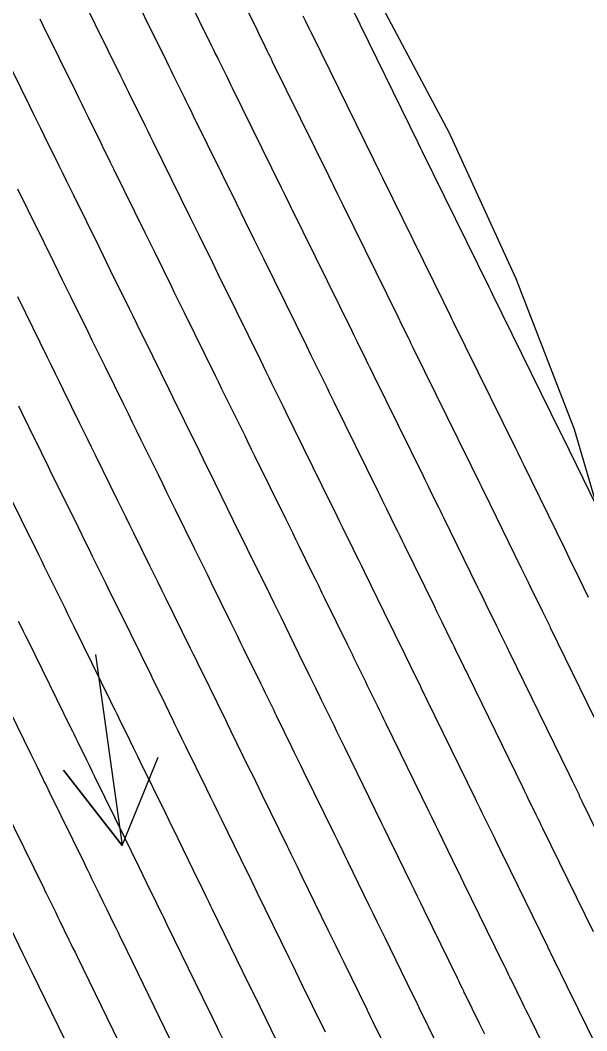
# Model space of a CAD drawing. Extents: x 954385 to 988206, y 1868364 to 1924553.
# Drawn here: x 957252.4 to 957288, y 1920795.3 to 1920858.8 of the extents above; entities that cross this region are included whole.
import ezdxf

# ---------------------------------------------------------------- set-up
doc = ezdxf.new("R2010")
doc.units = 0
for name, color, linetype in [('24', 7, 'Continuous'), ('26', 7, 'Continuous'), ('6', 7, 'Continuous'), ('7', 7, 'Continuous')]:
    doc.layers.add(name, color=color, linetype=linetype)

msp = doc.modelspace()

# ---------------------------------------------------------------- linework, layer by layer
at = {"layer": '24'}
msp.add_lwpolyline([(957175.81, 1920964.239), (957183.999, 1920957.526), (957192.866, 1920951.228), (957201.676, 1920944.895), (957209.935, 1920938.225), (957217.764, 1920931.292), (957225.2, 1920924.119), (957232.601, 1920916.923), (957239.887, 1920909.658), (957246.524, 1920901.996), (957253.22, 1920894.37), (957258.481, 1920885.865), (957264.804, 1920878.01), (957269.845, 1920869.371), (957274.682, 1920860.607), (957279.384, 1920851.761), (957283.565, 1920842.596), (957287.242, 1920833.122), (957289.331, 1920825.962), (957290.049, 1920823.139), (957291.884, 1920812.615), (957292.945, 1920802.791), (957293.117, 1920801.711), (957295.139, 1920791.285)], dxfattribs=at)
at = {"layer": '26'}
msp.add_lwpolyline([(957257.131, 1920818.928), (957258.806, 1920806.92), (957255.117, 1920811.652), (957258.806, 1920806.92), (957261.059, 1920812.481)], dxfattribs=at)
at = {"layer": '6'}
for points in [[(957291.272, 1920802.501), (957287.733, 1920809.737), (957287.67, 1920809.865), (957287.608, 1920809.992), (957287.546, 1920810.12), (957287.484, 1920810.247), (957287.127, 1920810.977), (957286.941, 1920811.36), (957283.154, 1920819.121), (957283.089, 1920819.255), (957283.023, 1920819.389), (957282.958, 1920819.523), (957282.892, 1920819.657), (957282.63, 1920820.192), (957282.564, 1920820.326), (957282.499, 1920820.46), (957282.433, 1920820.594), (957282.368, 1920820.728), (957281.708, 1920822.082), (957281.576, 1920822.352), (957281.444, 1920822.622), (957281.312, 1920822.892), (957281.18, 1920823.162), (957279.037, 1920827.535), (957278.93, 1920827.753), (957278.823, 1920827.971), (957278.716, 1920828.189), (957278.609, 1920828.407), (957278.18, 1920829.279), (957278.073, 1920829.497), (957277.966, 1920829.715), (957277.858, 1920829.933), (957277.751, 1920830.151), (957274.619, 1920836.525), (957274.506, 1920836.755), (957274.393, 1920836.984), (957274.281, 1920837.214), (957274.168, 1920837.443), (957273.604, 1920838.59), (957273.378, 1920839.049), (957273.265, 1920839.278), (957270.188, 1920845.535), (957270.075, 1920845.766), (957269.962, 1920845.996), (957269.848, 1920846.226), (957269.735, 1920846.457), (957269.056, 1920847.839), (957268.829, 1920848.299), (957265.748, 1920854.565), (957265.64, 1920854.787), (957265.531, 1920855.008), (957265.422, 1920855.229), (957265.313, 1920855.45), (957264.878, 1920856.335), (957264.769, 1920856.556), (957264.66, 1920856.778), (957264.551, 1920856.999), (957264.443, 1920857.22), (957261.305, 1920863.6)], [(957252.214, 1920848.24), (957252.475, 1920847.71), (957252.736, 1920847.179), (957252.997, 1920846.649), (957253.258, 1920846.118), (957254.496, 1920843.599), (957255.03, 1920842.512), (957255.564, 1920841.426), (957256.633, 1920839.254), (957256.9, 1920838.71), (957257.167, 1920838.167), (957257.434, 1920837.624), (957257.701, 1920837.081), (957258.897, 1920834.649), (957259.167, 1920834.1), (957259.437, 1920833.551), (957259.707, 1920833.001), (957259.977, 1920832.452), (957261.058, 1920830.254), (957261.328, 1920829.705), (957261.598, 1920829.155), (957261.868, 1920828.606), (957262.138, 1920828.056), (957263.328, 1920825.636), (957263.598, 1920825.087), (957263.868, 1920824.537), (957264.138, 1920823.988), (957264.408, 1920823.439), (957265.617, 1920820.98), (957265.823, 1920820.561), (957266.028, 1920820.142), (957266.234, 1920819.723), (957266.439, 1920819.304), (957267.506, 1920817.128), (957267.589, 1920816.959), (957267.672, 1920816.789), (957267.755, 1920816.62), (957267.837, 1920816.45), (957268.167, 1920815.773), (957268.25, 1920815.603), (957268.333, 1920815.434), (957268.416, 1920815.265), (957268.498, 1920815.095), (957269.464, 1920813.124), (957269.653, 1920812.739), (957269.841, 1920812.354), (957270.029, 1920811.969), (957270.218, 1920811.583), (957272.158, 1920807.606), (957272.361, 1920807.19), (957272.7, 1920806.496), (957272.835, 1920806.219), (957272.97, 1920805.941), (957274.325, 1920803.166), (957274.573, 1920802.657), (957274.822, 1920802.149), (957275.07, 1920801.64), (957275.319, 1920801.132), (957277.05, 1920797.591), (957277.121, 1920797.447), (957277.191, 1920797.304), (957277.331, 1920797.017), (957277.366, 1920796.945), (957277.401, 1920796.873), (957277.436, 1920796.801), (957277.472, 1920796.729), (957278.62, 1920794.382)], [(957261.83, 1920794.724), (957258.796, 1920800.94), (957258.678, 1920801.183), (957258.56, 1920801.425), (957258.441, 1920801.668), (957258.323, 1920801.911), (957257.849, 1920802.881), (957257.612, 1920803.367), (957257.376, 1920803.852), (957256.898, 1920804.831), (957256.779, 1920805.075), (957256.66, 1920805.319), (957256.54, 1920805.563), (957256.421, 1920805.806), (957254.234, 1920810.271), (957254.2, 1920810.339), (957254.167, 1920810.408), (957254.133, 1920810.476), (957254.1, 1920810.545), (957253.966, 1920810.819), (957253.933, 1920810.888), (957253.899, 1920810.956), (957253.866, 1920811.025), (957253.832, 1920811.094), (957253.4, 1920811.975), (957253.317, 1920812.144), (957253.234, 1920812.314), (957253.151, 1920812.483), (957253.067, 1920812.653), (957250.012, 1920818.868)]]:
    msp.add_lwpolyline(points, dxfattribs=at)
at = {"layer": '7'}
for points in [[(957288.661, 1920828.259), (957286.519, 1920832.629), (957286.481, 1920832.706), (957286.405, 1920832.86), (957282.107, 1920841.607), (957282.034, 1920841.756), (957281.887, 1920842.055), (957277.681, 1920850.608), (957277.597, 1920850.778), (957277.429, 1920851.12), (957273.243, 1920859.634), (957273.173, 1920859.776), (957273.033, 1920860.061), (957268.801, 1920868.665), (957268.775, 1920868.716), (957268.75, 1920868.768), (957268.648, 1920868.973), (957264.611, 1920877.089), (957264.458, 1920877.397), (957264.304, 1920877.704), (957264.15, 1920878.012), (957263.996, 1920878.32), (957263.07, 1920880.164)], [(957263.803, 1920865.288), (957267.306, 1920858.167), (957267.463, 1920857.848), (957267.62, 1920857.53), (957267.933, 1920856.892), (957268.012, 1920856.733), (957268.09, 1920856.574), (957268.168, 1920856.414), (957268.247, 1920856.255), (957271.778, 1920849.072), (957272.356, 1920847.897), (957272.438, 1920847.729), (957272.521, 1920847.562), (957272.603, 1920847.394), (957272.686, 1920847.226), (957276.139, 1920840.204), (957276.383, 1920839.708), (957276.79, 1920838.881), (957276.871, 1920838.715), (957276.952, 1920838.55), (957277.034, 1920838.385), (957277.115, 1920838.219), (957280.636, 1920831.054), (957280.711, 1920830.902), (957280.785, 1920830.751), (957280.86, 1920830.599), (957280.934, 1920830.447), (957281.233, 1920829.84), (957281.307, 1920829.688), (957281.382, 1920829.537), (957281.456, 1920829.385), (957281.531, 1920829.233), (957283.915, 1920824.369), (957284.057, 1920824.079), (957284.199, 1920823.789), (957284.341, 1920823.498), (957284.482, 1920823.208), (957285.25, 1920821.633), (957285.291, 1920821.549), (957285.332, 1920821.465), (957285.373, 1920821.382), (957285.414, 1920821.298), (957285.578, 1920820.964), (957285.619, 1920820.88), (957285.659, 1920820.796), (957285.7, 1920820.713), (957285.741, 1920820.629), (957289.904, 1920812.097)], [(957258.806, 1920861.911), (957261.579, 1920856.273), (957261.718, 1920855.99), (957261.858, 1920855.707), (957261.997, 1920855.424), (957262.136, 1920855.141), (957262.693, 1920854.008), (957262.833, 1920853.725), (957262.972, 1920853.442), (957263.111, 1920853.159), (957263.25, 1920852.876), (957265.963, 1920847.359), (957266.539, 1920846.188), (957267.115, 1920845.016), (957267.259, 1920844.723), (957267.403, 1920844.43), (957267.547, 1920844.137), (957267.691, 1920843.844), (957270.392, 1920838.352), (957270.68, 1920837.766), (957270.969, 1920837.179), (957271.546, 1920836.005), (957271.69, 1920835.712), (957271.834, 1920835.418), (957271.979, 1920835.125), (957272.123, 1920834.832), (957274.867, 1920829.248), (957275.006, 1920828.964), (957275.146, 1920828.68), (957275.286, 1920828.395), (957275.426, 1920828.111), (957275.985, 1920826.974), (957276.124, 1920826.689), (957276.264, 1920826.405), (957276.404, 1920826.121), (957276.543, 1920825.836), (957278.445, 1920821.955), (957278.568, 1920821.705), (957278.69, 1920821.455), (957278.812, 1920821.205), (957278.934, 1920820.955), (957279.486, 1920819.823), (957279.576, 1920819.639), (957279.666, 1920819.455), (957279.756, 1920819.271), (957279.846, 1920819.087), (957280.206, 1920818.35), (957280.297, 1920818.166), (957280.387, 1920817.982), (957280.477, 1920817.798), (957280.567, 1920817.614), (957283.984, 1920810.609), (957284.093, 1920810.387), (957284.255, 1920810.053), (957284.309, 1920809.942), (957284.852, 1920808.831), (957284.951, 1920808.627), (957285.051, 1920808.423), (957285.15, 1920808.22), (957285.25, 1920808.016), (957288.427, 1920801.519)], [(957290.653, 1920790.185), (957286.981, 1920797.68), (957286.89, 1920797.866), (957286.799, 1920798.052), (957286.707, 1920798.238), (957286.616, 1920798.425), (957286.167, 1920799.342), (957286.118, 1920799.442), (957286.07, 1920799.541), (957286.021, 1920799.641), (957285.972, 1920799.741), (957285.778, 1920800.139), (957285.729, 1920800.238), (957285.68, 1920800.338), (957285.632, 1920800.437), (957285.583, 1920800.537), (957282.767, 1920806.295), (957282.63, 1920806.575), (957282.494, 1920806.855), (957282.357, 1920807.135), (957282.22, 1920807.415), (957281.475, 1920808.942), (957281.326, 1920809.247), (957281.102, 1920809.705), (957281.028, 1920809.858), (957277.979, 1920816.106), (957277.865, 1920816.341), (957277.75, 1920816.575), (957277.636, 1920816.809), (957277.521, 1920817.044), (957277.057, 1920817.99), (957276.945, 1920818.22), (957276.832, 1920818.45), (957276.72, 1920818.68), (957276.608, 1920818.909), (957276.16, 1920819.829), (957276.048, 1920820.059), (957275.935, 1920820.289), (957275.823, 1920820.519), (957275.71, 1920820.748), (957274.049, 1920824.138), (957273.877, 1920824.489), (957273.705, 1920824.839), (957273.533, 1920825.19), (957273.361, 1920825.541), (957272.671, 1920826.943), (957272.499, 1920827.293), (957272.326, 1920827.644), (957272.154, 1920827.995), (957271.982, 1920828.345), (957269.627, 1920833.138), (957269.451, 1920833.495), (957269.275, 1920833.853), (957269.1, 1920834.21), (957268.924, 1920834.567), (957268.221, 1920835.997), (957268.045, 1920836.354), (957267.869, 1920836.712), (957267.694, 1920837.069), (957267.518, 1920837.427), (957265.193, 1920842.154), (957265.018, 1920842.509), (957264.844, 1920842.864), (957264.669, 1920843.22), (957264.494, 1920843.575), (957263.62, 1920845.353), (957263.096, 1920846.419), (957260.752, 1920851.187), (957260.583, 1920851.532), (957260.413, 1920851.877), (957260.243, 1920852.221), (957260.073, 1920852.566), (957259.395, 1920853.946), (957259.225, 1920854.291), (957259.055, 1920854.636), (957258.886, 1920854.981), (957258.716, 1920855.326), (957256.307, 1920860.223)], [(957270.169, 1920859.114), (957270.313, 1920858.822), (957270.553, 1920858.334), (957270.649, 1920858.139), (957270.745, 1920857.944), (957274.614, 1920850.074), (957274.976, 1920849.338), (957275.08, 1920849.127), (957275.183, 1920848.917), (957279.013, 1920841.13), (957279.212, 1920840.724), (957279.412, 1920840.319), (957279.512, 1920840.116), (957279.611, 1920839.913), (957283.521, 1920831.957), (957283.605, 1920831.786), (957283.689, 1920831.615), (957283.857, 1920831.273), (957283.899, 1920831.188), (957283.941, 1920831.102), (957283.983, 1920831.017), (957284.025, 1920830.931), (957286.65, 1920825.576), (957286.802, 1920825.265), (957286.953, 1920824.955), (957287.105, 1920824.645), (957287.257, 1920824.334), (957288.132, 1920822.537)], [(957253.615, 1920858.928), (957253.809, 1920858.534), (957255.853, 1920854.379), (957256.053, 1920853.972), (957256.253, 1920853.565), (957256.453, 1920853.158), (957256.653, 1920852.752), (957257.454, 1920851.124), (957257.654, 1920850.718), (957257.854, 1920850.311), (957258.054, 1920849.904), (957258.254, 1920849.497), (957260.229, 1920845.479), (957260.846, 1920844.225), (957261.874, 1920842.135), (957262.079, 1920841.717), (957262.285, 1920841.299), (957262.49, 1920840.881), (957262.696, 1920840.463), (957264.644, 1920836.501), (957264.851, 1920836.08), (957265.059, 1920835.658), (957265.266, 1920835.237), (957265.473, 1920834.815), (957266.302, 1920833.13), (957266.509, 1920832.708), (957266.716, 1920832.287), (957266.924, 1920831.865), (957267.131, 1920831.444), (957269.097, 1920827.442), (957269.302, 1920827.025), (957269.507, 1920826.609), (957269.712, 1920826.192), (957269.917, 1920825.775), (957270.736, 1920824.107), (957270.941, 1920823.691), (957271.146, 1920823.274), (957271.351, 1920822.857), (957271.555, 1920822.44), (957272.976, 1920819.541), (957273.078, 1920819.332), (957273.181, 1920819.122), (957273.283, 1920818.913), (957273.386, 1920818.703), (957273.795, 1920817.864), (957273.897, 1920817.654), (957273.999, 1920817.444), (957274.102, 1920817.235), (957274.204, 1920817.025), (957274.835, 1920815.737), (957274.975, 1920815.453), (957275.114, 1920815.168), (957275.253, 1920814.883), (957275.392, 1920814.599), (957278.071, 1920809.107), (957278.261, 1920808.719), (957278.498, 1920808.233), (957278.64, 1920807.942), (957279.588, 1920805.999), (957279.762, 1920805.642), (957279.936, 1920805.286), (957280.11, 1920804.93), (957280.284, 1920804.574), (957282.739, 1920799.555), (957282.827, 1920799.374), (957282.915, 1920799.194), (957283.092, 1920798.833), (957283.136, 1920798.742), (957283.18, 1920798.652), (957283.224, 1920798.562), (957283.269, 1920798.471), (957283.951, 1920797.077), (957284.08, 1920796.815), (957284.208, 1920796.552), (957284.337, 1920796.29), (957284.465, 1920796.027), (957287.685, 1920789.456)], [(957281.617, 1920795.052), (957281.452, 1920795.391), (957281.286, 1920795.73), (957280.37, 1920797.6), (957280.33, 1920797.681), (957280.291, 1920797.762), (957280.251, 1920797.843), (957280.212, 1920797.925), (957280.053, 1920798.249), (957279.974, 1920798.411), (957279.895, 1920798.573), (957277.802, 1920802.853), (957277.59, 1920803.285), (957277.379, 1920803.717), (957277.168, 1920804.15), (957276.957, 1920804.582), (957275.805, 1920806.942), (957275.69, 1920807.177), (957275.575, 1920807.413), (957275.287, 1920808.003), (957275.115, 1920808.357), (957272.805, 1920813.091), (957272.641, 1920813.426), (957272.478, 1920813.761), (957272.314, 1920814.096), (957272.15, 1920814.431), (957271.351, 1920816.06), (957271.259, 1920816.25), (957271.166, 1920816.439), (957271.073, 1920816.629), (957270.981, 1920816.818), (957270.611, 1920817.577), (957270.519, 1920817.766), (957270.426, 1920817.956), (957270.334, 1920818.145), (957270.241, 1920818.335), (957269.047, 1920820.77), (957268.817, 1920821.239), (957268.587, 1920821.708), (957268.357, 1920822.177), (957268.127, 1920822.646), (957267.162, 1920824.607), (957266.925, 1920825.09), (957266.687, 1920825.573), (957266.45, 1920826.056), (957266.212, 1920826.539), (957264.635, 1920829.75), (957264.396, 1920830.236), (957264.157, 1920830.721), (957263.919, 1920831.207), (957263.68, 1920831.692), (957262.725, 1920833.634), (957262.487, 1920834.119), (957262.248, 1920834.604), (957262.009, 1920835.09), (957261.77, 1920835.575), (957260.198, 1920838.772), (957259.962, 1920839.252), (957259.726, 1920839.733), (957259.489, 1920840.214), (957259.253, 1920840.694), (957258.072, 1920843.097), (957257.599, 1920844.058), (957257.363, 1920844.539), (957255.756, 1920847.808), (957255.525, 1920848.276), (957255.295, 1920848.745), (957255.064, 1920849.214), (957254.834, 1920849.682), (957253.911, 1920851.557), (957253.681, 1920852.026), (957253.45, 1920852.494), (957253.22, 1920852.963), (957252.989, 1920853.432), (957251.31, 1920856.845)], [(957275.955, 1920793.035), (957274.573, 1920795.858), (957274.512, 1920795.983), (957274.451, 1920796.108), (957274.298, 1920796.421), (957274.237, 1920796.547), (957274.206, 1920796.609), (957272.765, 1920799.556), (957272.515, 1920800.068), (957272.264, 1920800.58), (957272.014, 1920801.092), (957271.764, 1920801.604), (957270.136, 1920804.941), (957269.98, 1920805.26), (957269.824, 1920805.579), (957269.435, 1920806.377), (957269.28, 1920806.695), (957269.202, 1920806.855), (957267.63, 1920810.076), (957267.418, 1920810.511), (957267.205, 1920810.947), (957266.992, 1920811.382), (957266.779, 1920811.817), (957265.646, 1920814.13), (957265.573, 1920814.28), (957265.5, 1920814.429), (957265.427, 1920814.578), (957265.354, 1920814.727), (957265.063, 1920815.324), (957264.99, 1920815.473), (957264.917, 1920815.623), (957264.844, 1920815.772), (957264.771, 1920815.921), (957263.832, 1920817.838), (957263.651, 1920818.207), (957263.469, 1920818.577), (957263.288, 1920818.946), (957263.107, 1920819.315), (957261.55, 1920822.48), (957261.299, 1920822.991), (957261.048, 1920823.502), (957260.797, 1920824.013), (957260.546, 1920824.524), (957259.542, 1920826.568), (957259.29, 1920827.079), (957259.039, 1920827.59), (957258.788, 1920828.1), (957258.537, 1920828.611), (957257.131, 1920831.471), (957256.879, 1920831.984), (957256.626, 1920832.497), (957256.374, 1920833.01), (957256.122, 1920833.523), (957255.112, 1920835.575), (957254.86, 1920836.088), (957254.608, 1920836.602), (957254.355, 1920837.115), (957254.103, 1920837.628), (957252.737, 1920840.406), (957252.225, 1920841.447)], [(957252.269, 1920834.587), (957252.49, 1920834.138), (957253.374, 1920832.341), (957253.595, 1920831.892), (957253.815, 1920831.443), (957254.036, 1920830.994), (957254.257, 1920830.545), (957256.043, 1920826.913), (957256.262, 1920826.468), (957256.48, 1920826.024), (957256.699, 1920825.579), (957256.917, 1920825.134), (957257.792, 1920823.356), (957258.01, 1920822.911), (957258.229, 1920822.466), (957258.447, 1920822.022), (957258.666, 1920821.577), (957260.597, 1920817.649), (957260.754, 1920817.33), (957260.91, 1920817.011), (957261.067, 1920816.692), (957261.224, 1920816.372), (957262.036, 1920814.714), (957262.1, 1920814.585), (957262.163, 1920814.456), (957262.226, 1920814.327), (957262.289, 1920814.198), (957262.54, 1920813.682), (957262.603, 1920813.553), (957262.666, 1920813.424), (957262.729, 1920813.295), (957262.793, 1920813.166), (957264.104, 1920810.488), (957264.337, 1920810.014), (957264.569, 1920809.54), (957264.8, 1920809.065), (957265.032, 1920808.591), (957266.245, 1920806.104), (957266.421, 1920805.744), (957266.597, 1920805.383), (957266.949, 1920804.662), (957267.125, 1920804.301), (957267.301, 1920803.941), (957269.281, 1920799.884), (957269.494, 1920799.448), (957269.707, 1920799.011), (957269.92, 1920798.575), (957270.134, 1920798.139), (957271.362, 1920795.627), (957271.44, 1920795.467), (957271.57, 1920795.2)], [(957268.517, 1920794.645), (957267.502, 1920796.721), (957267.326, 1920797.082), (957267.15, 1920797.443), (957266.973, 1920797.803), (957266.797, 1920798.164), (957264.466, 1920802.941), (957264.368, 1920803.142), (957264.27, 1920803.343), (957264.172, 1920803.544), (957264.074, 1920803.745), (957263.681, 1920804.549), (957263.485, 1920804.951), (957263.289, 1920805.353), (957262.321, 1920807.337), (957262.127, 1920807.735), (957261.932, 1920808.133), (957261.738, 1920808.53), (957261.543, 1920808.928), (957259.94, 1920812.201), (957259.886, 1920812.309), (957259.833, 1920812.418), (957259.78, 1920812.527), (957259.727, 1920812.636), (957259.515, 1920813.072), (957259.461, 1920813.181), (957259.408, 1920813.29), (957259.355, 1920813.398), (957259.302, 1920813.507), (957258.616, 1920814.906), (957258.484, 1920815.176), (957258.352, 1920815.445), (957258.219, 1920815.715), (957258.087, 1920815.984), (957255.781, 1920820.674), (957255.595, 1920821.052), (957255.409, 1920821.431), (957255.223, 1920821.809), (957255.037, 1920822.188), (957254.293, 1920823.701), (957254.107, 1920824.08), (957253.921, 1920824.458), (957253.735, 1920824.836), (957253.549, 1920825.215), (957251.383, 1920829.619)], [(957265.673, 1920793.663), (957264.871, 1920795.304), (957264.731, 1920795.589), (957264.592, 1920795.874), (957264.453, 1920796.159), (957264.314, 1920796.444), (957261.631, 1920801.94), (957261.523, 1920802.162), (957261.415, 1920802.384), (957261.306, 1920802.606), (957261.198, 1920802.828), (957260.765, 1920803.715), (957260.549, 1920804.159), (957260.332, 1920804.603), (957259.609, 1920806.084), (957259.453, 1920806.405), (957259.296, 1920806.726), (957259.139, 1920807.046), (957258.982, 1920807.367), (957257.087, 1920811.236), (957257.043, 1920811.324), (957257, 1920811.413), (957256.957, 1920811.502), (957256.913, 1920811.591), (957256.74, 1920811.946), (957256.697, 1920812.034), (957256.654, 1920812.123), (957256.61, 1920812.212), (957256.567, 1920812.3), (957256.008, 1920813.44), (957255.9, 1920813.66), (957255.793, 1920813.88), (957255.685, 1920814.099), (957255.577, 1920814.318), (957252.896, 1920819.771), (957252.743, 1920820.083), (957252.589, 1920820.395), (957252.436, 1920820.707), (957252.283, 1920821.02)], [(957251.381, 1920809.306), (957253.86, 1920804.246), (957253.942, 1920804.079), (957254.024, 1920803.912), (957254.105, 1920803.745), (957254.187, 1920803.577), (957254.595, 1920802.741), (957254.758, 1920802.407), (957254.839, 1920802.24), (957255.447, 1920800.994), (957255.576, 1920800.73), (957255.705, 1920800.467), (957255.833, 1920800.203), (957255.962, 1920799.94), (957259.347, 1920793.004)], [(957256.863, 1920791.284), (957253.127, 1920798.94), (957252.988, 1920799.224), (957252.849, 1920799.508), (957252.711, 1920799.792), (957252.572, 1920800.077), (957251.784, 1920801.691)]]:
    msp.add_lwpolyline(points, dxfattribs=at)

doc.saveas('drawing.dxf')
